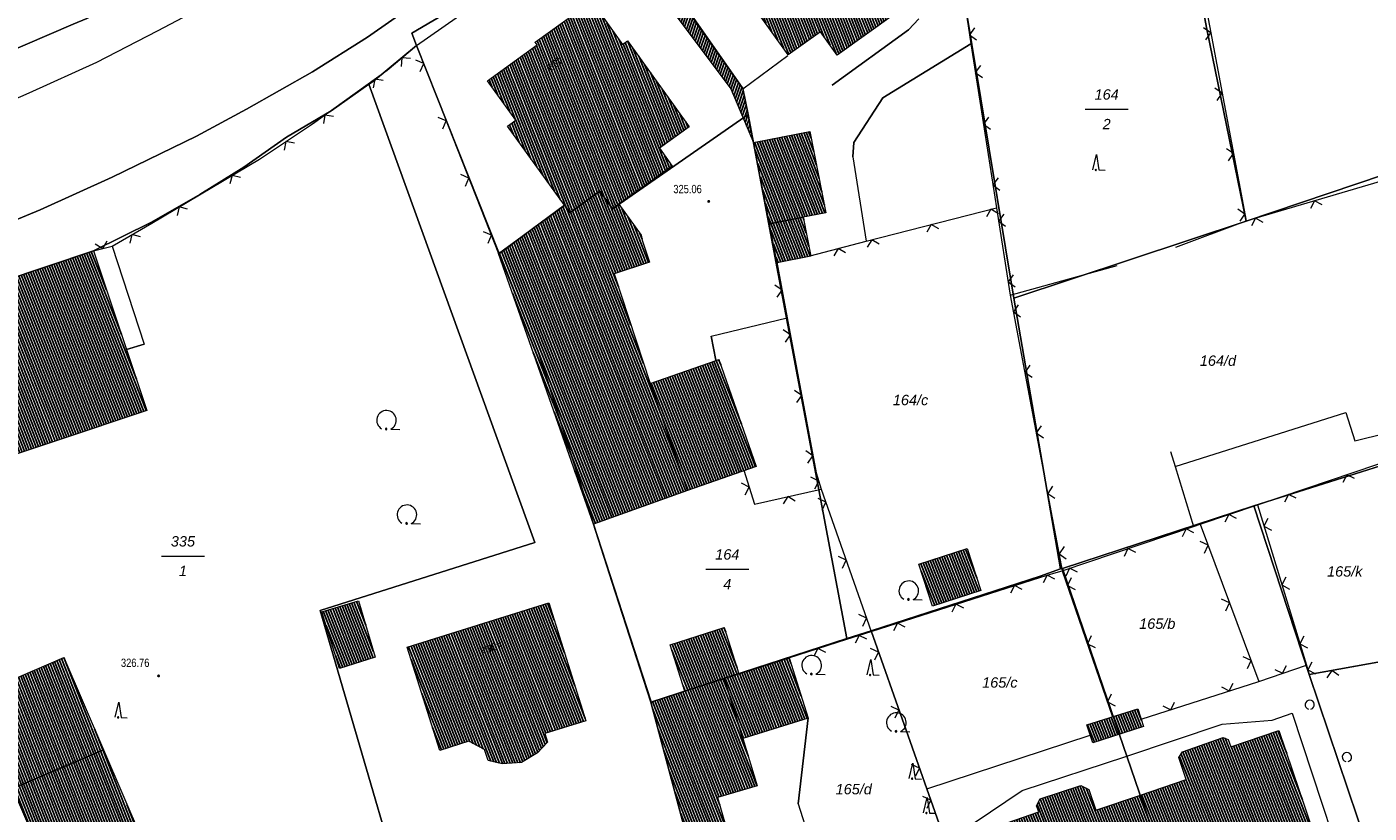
# Model space of a CAD drawing. Header units: metres. Extents: x 345144 to 348639, y 5629211 to 5635235.
# Tile 1022 of 1056: x 347558 to 347667, y 5631354 to 5631418. Entities that reach past the tile are written whole.
import ezdxf
from ezdxf.enums import TextEntityAlignment as Align

# ---------------------------------------------------------------- set-up
doc = ezdxf.new("R2010")
doc.units = ezdxf.units.M
doc.header["$MEASUREMENT"] = 0
for name, color, linetype in [('028 Geländeform', 7, 'Continuous'), ('028 Geländeform Ausg.', 7, 'Continuous'), ('081-083 Topographie', 7, 'Continuous'), ('AX Flurstück', 7, 'Continuous'), ('AX Gebäude', 7, 'Continuous'), ('Definitionslinie', 7, 'Continuous'), ('Präsentationsobjekt -Text (punktförmig)', 7, 'Continuous')]:
    doc.layers.add(name, color=color, linetype=linetype)
doc.styles.add('ARIAL', font='arial.ttf', dxfattribs={"height": 1})
doc.styles.add('ARIALIT', font='ariali.ttf', dxfattribs={"height": 1})
pattern_1 = [(111.5294117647, (0, 0), (-0.186045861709, -0.07339575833), [])]

# ---------------------------------------------------------------- blocks, each defined once
blk = doc.blocks.new('alk_043x_nrw')
h = blk.add_hatch(color=7)
edge = h.paths.add_edge_path(flags=0)
edge.add_arc((0, 0), 1, 180, 360, ccw=False)
edge.add_arc((0, 0), 1, 0, 180, ccw=False)
blk = doc.blocks.new('alk_7200_nrwx2')
at = {"true_color": 0x2e2e2e}
h = blk.add_hatch(color=250, dxfattribs=at)
edge = h.paths.add_edge_path(flags=0)
edge.add_arc((-0.020544, -0.388118), 0.055525, 180, 360, ccw=False)
edge.add_arc((-0.020544, -0.388118), 0.055525, 0, 180, ccw=False)
at = {"color": 250, "lineweight": 5, "true_color": 0x2e2e2e, "flags": 128}
blk.add_lwpolyline([(-0.298168, -0.388118), (-0.020544, 1), (0.257079, -0.388118), (0.812326, -0.388118)], dxfattribs=at)
blk.add_lwpolyline([(-0.298168, -0.388118), (-0.020544, 1), (0.257079, -0.388118), (0.812326, -0.388118)], dxfattribs=at)
at = {"color": 250, "lineweight": 5, "true_color": 0x2e2e2e}
for start, end in [(0, 180), (180, 0)]:
    blk.add_arc((-0.020544, -0.388118), 0.055525, start, end, dxfattribs=at)
blk = doc.blocks.new('alk_7100_nrwx2')
at = {"true_color": 0x2e2e2e}
h = blk.add_hatch(color=250, dxfattribs=at)
edge = h.paths.add_edge_path(flags=0)
edge.add_arc((0.024073, -0.597267), 0.057254, 180, 360, ccw=False)
edge.add_arc((0.024073, -0.597267), 0.057255, 0, 180, ccw=False)
at = {"color": 250, "lineweight": 5, "true_color": 0x2e2e2e, "flags": 128}
blk.add_lwpolyline([(0.349382, -0.597267), (1, -0.597267)], dxfattribs=at)
at = {"color": 250, "lineweight": 5, "true_color": 0x2e2e2e}
for centre, radius, start, end in [((0.024073, 0.012362), 0.690995, -61.91481688, -118.08518312), ((0.024073, -0.597267), 0.057255, 0, 180), ((0.024073, -0.597267), 0.057254, 180, 0)]:
    blk.add_arc(centre, radius, start, end, dxfattribs=at)

msp = doc.modelspace()

# ---------------------------------------------------------------- hatches: boundary and pattern name
at = {"layer": '028 Geländeform', "true_color": 0xb27500}
h = msp.add_hatch(dxfattribs=at)
h.set_pattern_fill('_USER', color=44, scale=0.2, angle=250.95521515, style=0, pattern_type=0)
h.set_pattern_definition([(250.9552151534, (0, 0), (0.1890527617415, -0.065261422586), [])])
h.paths.add_polyline_path([(347604.912, 5631427.186), (347605.89, 5631427.93), (347605.89, 5631427.93), (347616.304, 5631413.248), (347616.304, 5631413.248), (347616.717, 5631411.153), (347616.717, 5631411.153), (347617.164, 5631408.885), (347617.164, 5631408.885), (347615.325, 5631413.244), (347615.325, 5631413.244)], flags=0)
at = {"layer": 'AX Gebäude', "true_color": 0x4f4f4f}
h = msp.add_hatch(dxfattribs=at)
h.set_pattern_fill('_USER', color=251, scale=0.2, angle=111.52941176, style=0, pattern_type=0)
h.set_pattern_definition(pattern_1)
edge = h.paths.add_edge_path(flags=0)
edge.add_arc((347621.057, 5631431.9), 1.567064, 50.90082428, 200.58600044, ccw=False)
edge.add_line((347622.046, 5631433.117), (347622.488, 5631433.434))
edge.add_line((347622.488, 5631433.434), (347629.846, 5631423.143))
edge.add_line((347629.846, 5631423.143), (347627.353, 5631421.361))
edge.add_line((347627.353, 5631421.361), (347628.751, 5631419.405))
edge.add_line((347628.751, 5631419.405), (347623.967, 5631415.986))
edge.add_line((347623.967, 5631415.986), (347622.609, 5631417.886))
edge.add_line((347622.609, 5631417.886), (347619.995, 5631416.017))
edge.add_line((347619.995, 5631416.017), (347612.604, 5631426.354))
edge.add_line((347612.604, 5631426.354), (347619.59, 5631431.349))
h = msp.add_hatch(dxfattribs=at)
h.set_pattern_fill('_USER', color=251, scale=0.2, angle=111.52941176, style=0, pattern_type=0)
h.set_pattern_definition(pattern_1)
h.paths.add_polyline_path([(347606.241, 5631403.866), (347605.711, 5631403.486), (347604.68, 5631404.923), (347602.242, 5631403.173), (347601.806, 5631403.781), (347597.185, 5631410.204), (347597.864, 5631410.692), (347595.551, 5631413.907), (347599.586, 5631416.811), (347599.419, 5631417.045), (347604.022, 5631420.343), (347606.525, 5631416.849), (347606.94, 5631417.147), (347611.948, 5631410.162), (347609.52, 5631408.421), (347610.563, 5631406.968)], flags=0)
h = msp.add_hatch(dxfattribs=at)
h.set_pattern_fill('_USER', color=251, scale=0.2, angle=111.52941176, style=0, pattern_type=0)
h.set_pattern_definition(pattern_1)
h.paths.add_polyline_path([(347618.477, 5631402.274), (347617.179, 5631408.883), (347621.756, 5631409.782), (347623.054, 5631403.173), (347621.211, 5631402.811)], flags=0)
h = msp.add_hatch(dxfattribs=at)
h.set_pattern_fill('_USER', color=251, scale=0.2, angle=111.52941176, style=0, pattern_type=0)
h.set_pattern_definition(pattern_1)
h.paths.add_polyline_path([(347601.806, 5631403.781), (347602.242, 5631403.173), (347604.68, 5631404.923), (347605.711, 5631403.486), (347606.241, 5631403.866), (347608.042, 5631401.357), (347608.13, 5631400.955), (347608.716, 5631399.153), (347605.855, 5631398.223), (347608.761, 5631389.289), (347611.803, 5631380.599), (347604.159, 5631377.867), (347596.458, 5631399.874)], flags=0)
h = msp.add_hatch(dxfattribs=at)
h.set_pattern_fill('_USER', color=251, scale=0.2, angle=111.52941176, style=0, pattern_type=0)
h.set_pattern_definition(pattern_1)
h.paths.add_polyline_path([(347618.477, 5631402.274), (347621.211, 5631402.811), (347621.832, 5631399.65), (347619.098, 5631399.113)], flags=0)
h = msp.add_hatch(dxfattribs=at)
h.set_pattern_fill('_USER', color=251, scale=0.2, angle=111.52941176, style=0, pattern_type=0)
h.set_pattern_definition(pattern_1)
h.paths.add_polyline_path([(347541.154, 5631392.574), (347563.524, 5631400.091), (347567.871, 5631387.116), (347545.563, 5631379.656)], flags=0)
h = msp.add_hatch(dxfattribs=at)
h.set_pattern_fill('_USER', color=251, scale=0.2, angle=111.52941176, style=0, pattern_type=0)
h.set_pattern_definition(pattern_1)
h.paths.add_polyline_path([(347611.803, 5631380.599), (347608.761, 5631389.289), (347614.131, 5631391.17), (347614.356, 5631391.248), (347617.398, 5631382.558)], flags=0)
h = msp.add_hatch(dxfattribs=at)
h.set_pattern_fill('_USER', color=251, scale=0.2, angle=111.52941176, style=0, pattern_type=0)
h.set_pattern_definition(pattern_1)
h.paths.add_polyline_path([(347630.617, 5631374.607), (347634.542, 5631375.879), (347635.646, 5631372.474), (347631.721, 5631371.202)], flags=0)
h = msp.add_hatch(dxfattribs=at)
h.set_pattern_fill('_USER', color=251, scale=0.2, angle=111.52941176, style=0, pattern_type=0)
h.set_pattern_definition(pattern_1)
h.paths.add_polyline_path([(347582.1, 5631370.755), (347585.073, 5631371.647), (347586.428, 5631367.053), (347583.518, 5631366.13)], flags=0)
h = msp.add_hatch(dxfattribs=at)
h.set_pattern_fill('_USER', color=251, scale=0.2, angle=111.52941176, style=0, pattern_type=0)
h.set_pattern_definition(pattern_1)
h.paths.add_polyline_path([(347589.024, 5631367.865), (347600.535, 5631371.482), (347603.544, 5631361.887), (347600.212, 5631360.851), (347600.429, 5631360.154), (347599.619, 5631359.294), (347598.314, 5631358.488), (347596.744, 5631358.406), (347595.597, 5631358.668), (347595.313, 5631359.557), (347594.045, 5631360.223), (347591.677, 5631359.486)], flags=0)
h = msp.add_hatch(dxfattribs=at)
h.set_pattern_fill('_USER', color=251, scale=0.2, angle=111.52941176, style=0, pattern_type=0)
h.set_pattern_definition(pattern_1)
h.paths.add_polyline_path([(347611.604, 5631364.307), (347610.4, 5631368.067), (347614.787, 5631369.472), (347615.991, 5631365.711), (347614.776, 5631365.323)], flags=0)
h = msp.add_hatch(dxfattribs=at)
h.set_pattern_fill('_USER', color=251, scale=0.2, angle=111.52941176, style=0, pattern_type=0)
h.set_pattern_definition(pattern_1)
h.paths.add_polyline_path([(347556.976, 5631356.378), (347553.761, 5631363.865), (347561.126, 5631367.027), (347564.34, 5631359.54)], flags=0)
h = msp.add_hatch(dxfattribs=at)
h.set_pattern_fill('_USER', color=251, scale=0.2, angle=111.52941176, style=0, pattern_type=0)
h.set_pattern_definition(pattern_1)
h.paths.add_polyline_path([(347614.776, 5631365.323), (347615.991, 5631365.711), (347620.064, 5631367.011), (347621.607, 5631362.102), (347616.294, 5631360.452)], flags=0)
h = msp.add_hatch(dxfattribs=at)
h.set_pattern_fill('_USER', color=251, scale=0.2, angle=111.52941176, style=0, pattern_type=0)
h.set_pattern_definition(pattern_1)
h.paths.add_polyline_path([(347611.604, 5631364.307), (347614.776, 5631365.323), (347616.294, 5631360.452), (347617.466, 5631356.604), (347614.255, 5631355.656), (347615.298, 5631351.996), (347612.13, 5631351.125), (347608.827, 5631363.417)], flags=0)
h = msp.add_hatch(dxfattribs=at)
h.set_pattern_fill('_USER', color=251, scale=0.2, angle=111.52941176, style=0, pattern_type=0)
h.set_pattern_definition(pattern_1)
h.paths.add_polyline_path([(347644.27, 5631361.556), (347648.392, 5631362.874), (347648.857, 5631361.421), (347644.735, 5631360.103)], flags=0)
h = msp.add_hatch(dxfattribs=at)
h.set_pattern_fill('_USER', color=251, scale=0.2, angle=111.52941176, style=0, pattern_type=0)
h.set_pattern_definition(pattern_1)
h.paths.add_polyline_path([(347648.61, 5631355.855), (347652.345, 5631357.13), (347651.741, 5631358.901), (347652.045, 5631359.371), (347655.345, 5631360.528), (347655.747, 5631360.383), (347655.951, 5631359.78), (347659.875, 5631361.105), (347663.763, 5631349.588), (347652.094, 5631345.649)], flags=0)
h = msp.add_hatch(dxfattribs=at)
h.set_pattern_fill('_USER', color=251, scale=0.2, angle=111.52941176, style=0, pattern_type=0)
h.set_pattern_definition(pattern_1)
h.paths.add_polyline_path([(347564.34, 5631359.54), (347572.195, 5631341.248), (347574.909, 5631342.413), (347578.54, 5631333.957), (347568.11, 5631330.448), (347566.273, 5631334.726), (347556.976, 5631356.378)], flags=0)
h = msp.add_hatch(dxfattribs=at)
h.set_pattern_fill('_USER', color=251, scale=0.2, angle=111.52941176, style=0, pattern_type=0)
h.set_pattern_definition(pattern_1)
h.paths.add_polyline_path([(347652.094, 5631345.649), (347640.443, 5631341.629), (347636.471, 5631353.142), (347640.347, 5631354.479), (347640.171, 5631354.987), (347640.47, 5631355.55), (347643.771, 5631356.619), (347644.415, 5631356.302), (347644.989, 5631354.619), (347648.61, 5631355.855)], flags=0)

# ---------------------------------------------------------------- linework, layer by layer
at = {"layer": '081-083 Topographie', "color": 7, "linetype": 'Continuous', "lineweight": 5, "flags": 128}
for points in [[(347670.199, 5631476.855), (347659.805, 5631470.127), (347659.805, 5631470.127), (347598.812, 5631426.605), (347598.812, 5631426.605), (347597.741, 5631425.835), (347597.741, 5631425.835), (347594.588, 5631423.594), (347594.588, 5631423.594), (347589.765, 5631420.213), (347589.765, 5631420.213), (347585.803, 5631417.444), (347585.803, 5631417.444), (347581.33, 5631414.63), (347581.33, 5631414.63), (347575.976, 5631411.585), (347575.976, 5631411.585), (347571.893, 5631409.41), (347571.893, 5631409.41), (347565.044, 5631406.069), (347565.044, 5631406.069), (347559.194, 5631403.408), (347559.194, 5631403.408), (347553.763, 5631401.16)], [(347640.104, 5631452.526), (347640.477, 5631452.015), (347640.477, 5631452.015), (347650.459, 5631438.397), (347650.459, 5631438.397), (347651.998, 5631430.216), (347651.998, 5631430.216), (347654.23, 5631418.364), (347654.23, 5631418.364), (347657.216, 5631402.509), (347657.216, 5631402.509), (347668.311, 5631405.784), (347668.311, 5631405.784), (347684.343, 5631408.995)], [(347638.593, 5631445.009), (347635.472, 5631449.284), (347635.472, 5631449.284), (347622.978, 5631440.324), (347622.978, 5631440.324), (347633.448, 5631425.725), (347633.448, 5631425.725), (347634.604, 5631418.355), (347634.604, 5631418.355), (347634.832, 5631416.91), (347634.832, 5631416.91), (347635.565, 5631412.23), (347635.565, 5631412.23), (347636.922, 5631403.571)], [(347589.789, 5631416.766), (347600.885, 5631424.533)], [(347630.613, 5631418.928), (347629.777, 5631418.04), (347629.777, 5631418.04), (347623.557, 5631413.544)], [(347565.049, 5631400.463), (347568.27, 5631402.324), (347568.27, 5631402.324), (347577.026, 5631407.523), (347577.026, 5631407.523), (347581.321, 5631410.392), (347581.321, 5631410.392), (347587.398, 5631414.755), (347587.398, 5631414.755), (347589.789, 5631416.766)], [(347589.789, 5631416.766), (347596.458, 5631399.874)], [(347616.304, 5631413.248), (347619.969, 5631415.961)], [(347634.832, 5631416.91), (347627.682, 5631412.518), (347627.682, 5631412.518), (347625.335, 5631408.874), (347625.335, 5631408.874), (347625.243, 5631407.726), (347625.243, 5631407.726), (347626.319, 5631400.86)], [(347621.78, 5631399.681), (347626.319, 5631400.86), (347626.319, 5631400.86), (347636.922, 5631403.571)], [(347636.922, 5631403.571), (347638.034, 5631396.487), (347638.034, 5631396.487), (347642.268, 5631374.085)], [(347563.524, 5631400.091), (347565.049, 5631400.463), (347565.049, 5631400.463), (347568.27, 5631402.324)], [(347651.497, 5631400.364), (347657.216, 5631402.509)], [(347565.049, 5631400.463), (347567.646, 5631392.502), (347567.646, 5631392.502), (347566.217, 5631392.053)], [(347619.081, 5631399.149), (347619.918, 5631394.637), (347619.918, 5631394.637), (347622.258, 5631382.026), (347622.258, 5631382.026), (347622.682, 5631380.72)], [(347638.034, 5631396.487), (347646.718, 5631398.875)], [(347614.121, 5631391.199), (347613.727, 5631393.136), (347613.727, 5631393.136), (347619.918, 5631394.637)], [(347651.435, 5631382.562), (347665.305, 5631386.932), (347665.305, 5631386.932), (347666.048, 5631384.644), (347666.048, 5631384.644), (347688.279, 5631390.131)], [(347658.12, 5631379.436), (347667.912, 5631382.741), (347667.912, 5631382.741), (347678.768, 5631386.406), (347678.768, 5631386.406), (347682.392, 5631387.629), (347682.392, 5631387.629), (347688.365, 5631389.645)], [(347651.056, 5631383.786), (347651.435, 5631382.562)], [(347616.373, 5631382.252), (347617.263, 5631379.491), (347617.263, 5631379.491), (347622.682, 5631380.72)], [(347651.435, 5631382.562), (347652.927, 5631377.683)], [(347622.682, 5631380.72), (347626.738, 5631369.15)], [(347653.482, 5631377.87), (347658.12, 5631379.436)], [(347658.12, 5631379.436), (347662.106, 5631366.415)], [(347604.159, 5631377.867), (347608.833, 5631363.511)], [(347642.268, 5631374.085), (347652.927, 5631377.683), (347652.927, 5631377.683), (347653.482, 5631377.87)], [(347653.482, 5631377.87), (347658.237, 5631365.094)], [(347626.738, 5631369.15), (347640.512, 5631373.557), (347640.512, 5631373.557), (347641.575, 5631373.897), (347641.575, 5631373.897), (347642.268, 5631374.085)], [(347642.268, 5631374.085), (347646.352, 5631362.223)], [(347620.055, 5631367.011), (347624.763, 5631368.518), (347624.763, 5631368.518), (347626.738, 5631369.15)], [(347626.738, 5631369.15), (347631.249, 5631356.366), (347631.249, 5631356.366), (347633.57, 5631349.788)], [(347665.258, 5631344.882), (347666.607, 5631345.341), (347666.607, 5631345.341), (347668.92, 5631346.129), (347668.92, 5631346.129), (347676.303, 5631348.644), (347676.303, 5631348.644), (347673.079, 5631367.584), (347673.079, 5631367.584), (347670.913, 5631367.193), (347670.913, 5631367.193), (347662.342, 5631365.643), (347662.342, 5631365.643), (347662.106, 5631366.415)], [(347658.237, 5631365.094), (347662.106, 5631366.415)], [(347648.671, 5631362.01), (347658.237, 5631365.094)], [(347662.342, 5631365.643), (347668.622, 5631347.015), (347668.622, 5631347.015), (347668.92, 5631346.129)], [(347640.773, 5631336.543), (347635.107, 5631353.61), (347635.107, 5631353.61), (347639.01, 5631356.228), (347639.01, 5631356.228), (347647.44, 5631358.988), (347647.44, 5631358.988), (347655.261, 5631361.621), (347655.261, 5631361.621), (347659.329, 5631361.937), (347659.329, 5631361.937), (347660.937, 5631362.506), (347660.937, 5631362.506), (347666.607, 5631345.341)], [(347621.613, 5631362.119), (347620.814, 5631355.135), (347620.814, 5631355.135), (347622.593, 5631349.51)], [(347631.249, 5631356.366), (347644.543, 5631360.712)]]:
    msp.add_lwpolyline(points, dxfattribs=at)
at = {"layer": 'AX Flurstück', "color": 8, "linetype": 'Continuous', "lineweight": 13, "true_color": 0x808080, "flags": 128}
for points in [[(347556.036, 5631415.991), (347561.888, 5631418.492), (347562.99, 5631418.963), (347565.068, 5631419.989), (347573.807, 5631424.557), (347583.021, 5631430.342), (347584.502, 5631431.442), (347597.823, 5631441.35), (347606.24, 5631447.617), (347610.882, 5631451.717), (347617.188, 5631455.741), (347635.076, 5631468.822), (347649.147, 5631478.165), (347661.494, 5631486.344), (347664.365, 5631488.245), (347682.847, 5631498.942), (347696.485, 5631505.952)], [(347724.738, 5631503.159), (347704.977, 5631493.123), (347685.521, 5631483.205), (347670.67, 5631473.556), (347658.931, 5631465.82), (347643.472, 5631455.132), (347640.076, 5631452.62), (347622.978, 5631440.324), (347605.998, 5631427.997), (347603.378, 5631426.001), (347589.393, 5631417.765), (347589.79, 5631416.765), (347586.28, 5631413.876), (347585.909, 5631413.621), (347582.839, 5631411.444), (347579.21, 5631409.31), (347575.749, 5631406.879), (347572.167, 5631404.663), (347568.261, 5631402.4), (347563.524, 5631400.091), (347541.154, 5631392.574)], [(347658.931, 5631465.82), (347670.67, 5631473.556), (347673.211, 5631473.375), (347678.897, 5631440.44), (347684.876, 5631409.31), (347668.377, 5631406.25), (347657.203, 5631402.501), (347654.006, 5631418.1), (347650.273, 5631437.877), (347640.076, 5631452.62), (347643.472, 5631455.132), (347658.931, 5631465.82)], [(347556.036, 5631415.991), (347537.69, 5631409.258), (347518.144, 5631454.016), (347516.245, 5631458.163), (347542.876, 5631469.314), (347544.494, 5631465.541), (347552.624, 5631445.222), (347562.99, 5631418.963), (347561.888, 5631418.492), (347556.036, 5631415.991)], [(347650.273, 5631437.877), (347654.006, 5631418.1), (347657.203, 5631402.501), (347638.32, 5631396.231), (347635.643, 5631412.429), (347633.448, 5631425.713), (347622.978, 5631440.324), (347640.076, 5631452.62), (347650.273, 5631437.877)], [(347626.729, 5631369.203), (347624.751, 5631368.564), (347616.732, 5631411.159), (347616.317, 5631413.265), (347605.998, 5631427.997), (347622.978, 5631440.324), (347633.448, 5631425.713), (347635.643, 5631412.429), (347638.32, 5631396.231), (347642.133, 5631374.226), (347640.475, 5631373.646), (347626.729, 5631369.203)], [(347616.732, 5631411.159), (347605.711, 5631403.486), (347604.68, 5631404.923), (347602.242, 5631403.173), (347601.806, 5631403.781), (347596.502, 5631399.857), (347589.79, 5631416.765), (347589.393, 5631417.765), (347603.378, 5631426.001), (347605.998, 5631427.997), (347616.317, 5631413.265), (347616.732, 5631411.159)], [(347581.95, 5631370.843), (347599.396, 5631376.369), (347585.909, 5631413.621), (347586.28, 5631413.876), (347589.79, 5631416.765), (347596.502, 5631399.857), (347599.694, 5631391.817), (347605.699, 5631373.121), (347608.827, 5631363.417), (347613.532, 5631345.735), (347591.466, 5631338.305), (347581.95, 5631370.843)], [(347563.524, 5631400.091), (347568.261, 5631402.4), (347572.167, 5631404.663), (347575.749, 5631406.879), (347579.21, 5631409.31), (347582.839, 5631411.444), (347585.909, 5631413.621), (347599.396, 5631376.369), (347581.95, 5631370.843), (347591.466, 5631338.305), (347586.595, 5631336.662), (347563.708, 5631328.976), (347552.093, 5631354.912), (347545.265, 5631373.677), (347538.773, 5631391.83), (347541.154, 5631392.574), (347563.524, 5631400.091)], [(347616.732, 5631411.159), (347624.751, 5631368.564), (347608.827, 5631363.417), (347605.699, 5631373.121), (347599.694, 5631391.817), (347596.502, 5631399.857), (347601.806, 5631403.781), (347602.242, 5631403.173), (347604.68, 5631404.923), (347605.711, 5631403.486), (347616.732, 5631411.159)], [(347657.203, 5631402.501), (347668.377, 5631406.25), (347684.876, 5631409.31), (347688.428, 5631389.29), (347683.049, 5631387.324), (347657.819, 5631379.365), (347642.275, 5631374.257), (347642.133, 5631374.226), (347638.32, 5631396.231), (347657.203, 5631402.501)], [(347657.819, 5631379.365), (347683.049, 5631387.324), (347688.428, 5631389.29), (347691.671, 5631371.006), (347687.779, 5631370.181), (347676.494, 5631368.202), (347662.342, 5631365.643), (347657.819, 5631379.365)], [(347642.275, 5631374.257), (347657.819, 5631379.365), (347662.342, 5631365.643), (347668.622, 5631347.015), (347668.921, 5631346.13), (347653.704, 5631340.947), (347653.44, 5631341.713), (347642.275, 5631374.257)], [(347626.729, 5631369.203), (347640.475, 5631373.646), (347642.133, 5631374.226), (347642.275, 5631374.257), (347653.44, 5631341.713), (347653.704, 5631340.947), (347638.515, 5631335.774), (347638.115, 5631336.908), (347626.729, 5631369.203)], [(347662.342, 5631365.643), (347676.494, 5631368.202), (347687.779, 5631370.181), (347691.671, 5631371.006), (347694.138, 5631357.097), (347692.495, 5631354.159), (347668.921, 5631346.13), (347668.622, 5631347.015), (347662.342, 5631365.643)], [(347624.751, 5631368.564), (347626.729, 5631369.203), (347638.115, 5631336.908), (347638.515, 5631335.774), (347617.942, 5631328.823), (347613.532, 5631345.735), (347608.827, 5631363.417), (347624.751, 5631368.564)]]:
    msp.add_lwpolyline(points, dxfattribs=at)
at = {"layer": 'AX Gebäude', "color": 7, "linetype": 'Continuous', "lineweight": 5, "flags": 128}
for points in [[(347622.046, 5631433.117), (347622.488, 5631433.434), (347629.846, 5631423.143), (347627.353, 5631421.361), (347628.751, 5631419.405), (347623.967, 5631415.986), (347622.609, 5631417.886), (347619.995, 5631416.017), (347612.604, 5631426.354), (347619.59, 5631431.349)], [(347606.241, 5631403.866), (347605.711, 5631403.486), (347604.68, 5631404.923), (347602.242, 5631403.173), (347601.806, 5631403.781), (347597.185, 5631410.204), (347597.864, 5631410.692), (347595.551, 5631413.907), (347599.586, 5631416.811), (347599.419, 5631417.045), (347604.022, 5631420.343), (347606.525, 5631416.849), (347606.94, 5631417.147), (347611.948, 5631410.162), (347609.52, 5631408.421), (347610.563, 5631406.968), (347606.241, 5631403.866)], [(347618.477, 5631402.274), (347617.179, 5631408.883), (347621.756, 5631409.782), (347623.054, 5631403.173), (347621.211, 5631402.811), (347618.477, 5631402.274)], [(347601.806, 5631403.781), (347602.242, 5631403.173), (347604.68, 5631404.923), (347605.711, 5631403.486), (347606.241, 5631403.866), (347608.042, 5631401.357), (347608.13, 5631400.955), (347608.716, 5631399.153), (347605.855, 5631398.223), (347608.761, 5631389.289), (347611.803, 5631380.599), (347604.159, 5631377.867), (347596.458, 5631399.874), (347601.806, 5631403.781)], [(347618.477, 5631402.274), (347621.211, 5631402.811), (347621.832, 5631399.65), (347619.098, 5631399.113), (347618.477, 5631402.274)], [(347541.154, 5631392.574), (347563.524, 5631400.091), (347567.871, 5631387.116), (347545.563, 5631379.656), (347541.154, 5631392.574)], [(347611.803, 5631380.599), (347608.761, 5631389.289), (347614.131, 5631391.17), (347614.356, 5631391.248), (347617.398, 5631382.558), (347611.803, 5631380.599)], [(347630.617, 5631374.607), (347634.542, 5631375.879), (347635.646, 5631372.474), (347631.721, 5631371.202), (347630.617, 5631374.607)], [(347582.1, 5631370.755), (347585.073, 5631371.647), (347586.428, 5631367.053), (347583.518, 5631366.13), (347582.1, 5631370.755)], [(347589.024, 5631367.865), (347600.535, 5631371.482), (347603.544, 5631361.887), (347600.212, 5631360.851), (347600.429, 5631360.154), (347599.619, 5631359.294), (347598.314, 5631358.488), (347596.744, 5631358.406), (347595.597, 5631358.668), (347595.313, 5631359.557), (347594.045, 5631360.223), (347591.677, 5631359.486), (347589.024, 5631367.865)], [(347611.604, 5631364.307), (347610.4, 5631368.067), (347614.787, 5631369.472), (347615.991, 5631365.711), (347614.776, 5631365.323), (347611.604, 5631364.307)], [(347556.976, 5631356.378), (347553.761, 5631363.865), (347561.126, 5631367.027), (347564.34, 5631359.54), (347556.976, 5631356.378)], [(347614.776, 5631365.323), (347615.991, 5631365.711), (347620.064, 5631367.011), (347621.607, 5631362.102), (347616.294, 5631360.452), (347614.776, 5631365.323)], [(347611.604, 5631364.307), (347614.776, 5631365.323), (347616.294, 5631360.452), (347617.466, 5631356.604), (347614.255, 5631355.656), (347615.298, 5631351.996), (347612.13, 5631351.125), (347608.827, 5631363.417), (347611.604, 5631364.307)], [(347644.27, 5631361.556), (347648.392, 5631362.874), (347648.857, 5631361.421), (347644.735, 5631360.103), (347644.27, 5631361.556)], [(347648.61, 5631355.855), (347652.345, 5631357.13), (347651.741, 5631358.901), (347652.045, 5631359.371), (347655.345, 5631360.528), (347655.747, 5631360.383), (347655.951, 5631359.78), (347659.875, 5631361.105), (347663.763, 5631349.588), (347652.094, 5631345.649), (347648.61, 5631355.855)], [(347564.34, 5631359.54), (347572.195, 5631341.248), (347574.909, 5631342.413), (347578.54, 5631333.957), (347568.11, 5631330.448), (347566.273, 5631334.726), (347556.976, 5631356.378), (347564.34, 5631359.54)], [(347652.094, 5631345.649), (347640.443, 5631341.629), (347636.471, 5631353.142), (347640.347, 5631354.479), (347640.171, 5631354.987), (347640.47, 5631355.55), (347643.771, 5631356.619), (347644.415, 5631356.302), (347644.989, 5631354.619), (347648.61, 5631355.855), (347652.094, 5631345.649)]]:
    msp.add_lwpolyline(points, dxfattribs=at)
at = {"layer": 'Definitionslinie', "color": 219, "linetype": 'Continuous', "lineweight": 5, "true_color": 0x5c3d57, "flags": 128}
msp.add_lwpolyline([(347791.68, 5631547.052), (347770.458, 5631536.912), (347760.237, 5631532.208), (347756.123, 5631530.276), (347705.573, 5631506.565), (347700.589, 5631504.122), (347693.368, 5631500.36), (347676.713, 5631491.241), (347671.8, 5631488.555), (347666.858, 5631485.634), (347658.288, 5631480.246), (347609.421, 5631445.468), (347594.853, 5631434.879), (347588.445, 5631430.286), (347583.718, 5631426.93), (347579.502, 5631424.039), (347574.488, 5631420.987), (347568.706, 5631417.928), (347563.781, 5631415.393), (347558.268, 5631412.879), (347552.155, 5631410.212)], dxfattribs=at)
at = {"layer": 'Definitionslinie', "color": 44, "linetype": 'Continuous', "lineweight": 5, "true_color": 0xb27500, "flags": 128}
for points in [[(347605.89, 5631427.93), (347616.304, 5631413.248)], [(347604.912, 5631427.186), (347615.325, 5631413.244)], [(347615.325, 5631413.244), (347617.164, 5631408.885)], [(347616.304, 5631413.248), (347616.717, 5631411.153)], [(347616.717, 5631411.153), (347617.164, 5631408.885)]]:
    msp.add_lwpolyline(points, dxfattribs=at)
at = {"layer": 'Definitionslinie', "color": 7, "linetype": 'Continuous', "lineweight": 5, "flags": 128}
for points in [[(347589.789, 5631416.766), (347600.885, 5631424.533)], [(347585.803, 5631417.444), (347589.765, 5631420.213)], [(347629.777, 5631418.04), (347630.613, 5631418.928)], [(347634.604, 5631418.355), (347634.832, 5631416.91)], [(347635.134, 5631418.204), (347634.718, 5631417.633), (347635.29, 5631417.217)], [(347635.134, 5631418.204), (347634.718, 5631417.633), (347635.29, 5631417.217)], [(347653.936, 5631417.223), (347654.335, 5631417.807), (347653.751, 5631418.206)], [(347653.936, 5631417.223), (347654.335, 5631417.807), (347653.751, 5631418.206)], [(347654.23, 5631418.364), (347657.216, 5631402.509)], [(347581.33, 5631414.63), (347585.803, 5631417.444)], [(347623.557, 5631413.544), (347629.777, 5631418.04)], [(347587.398, 5631414.755), (347589.789, 5631416.766)], [(347589.789, 5631416.766), (347596.458, 5631399.874)], [(347616.304, 5631413.248), (347619.969, 5631415.961)], [(347627.682, 5631412.518), (347634.832, 5631416.91)], [(347634.832, 5631416.91), (347635.565, 5631412.23)], [(347589.298, 5631415.7), (347588.594, 5631415.761), (347588.533, 5631415.056)], [(347589.298, 5631415.7), (347588.594, 5631415.761), (347588.533, 5631415.056)], [(347590.088, 5631414.647), (347590.369, 5631415.296), (347589.721, 5631415.577)], [(347590.088, 5631414.647), (347590.369, 5631415.296), (347589.721, 5631415.577)], [(347635.615, 5631415.141), (347635.199, 5631414.57), (347635.77, 5631414.153)], [(347635.615, 5631415.141), (347635.199, 5631414.57), (347635.77, 5631414.153)], [(347575.976, 5631411.585), (347581.33, 5631414.63)], [(347581.321, 5631410.392), (347587.398, 5631414.755)], [(347587.088, 5631413.917), (347586.39, 5631414.032), (347586.276, 5631413.334)], [(347587.088, 5631413.917), (347586.39, 5631414.032), (347586.276, 5631413.334)], [(347654.862, 5631412.309), (347655.26, 5631412.893), (347654.676, 5631413.292)], [(347654.862, 5631412.309), (347655.26, 5631412.893), (347654.676, 5631413.292)], [(347571.893, 5631409.41), (347575.976, 5631411.585)], [(347625.335, 5631408.874), (347627.682, 5631412.518)], [(347635.565, 5631412.23), (347636.922, 5631403.571)], [(347583.026, 5631411.001), (347582.329, 5631411.115), (347582.214, 5631410.418)], [(347583.026, 5631411.001), (347582.329, 5631411.115), (347582.214, 5631410.418)], [(347591.924, 5631409.997), (347592.205, 5631410.645), (347591.557, 5631410.927)], [(347591.924, 5631409.997), (347592.205, 5631410.645), (347591.557, 5631410.927)], [(347636.273, 5631410.942), (347635.856, 5631410.37), (347636.428, 5631409.954)], [(347636.273, 5631410.942), (347635.856, 5631410.37), (347636.428, 5631409.954)], [(347565.044, 5631406.069), (347571.893, 5631409.41)], [(347577.026, 5631407.523), (347581.321, 5631410.392)], [(347579.867, 5631408.819), (347579.174, 5631408.958), (347579.035, 5631408.264)], [(347579.867, 5631408.819), (347579.174, 5631408.958), (347579.035, 5631408.264)], [(347625.243, 5631407.726), (347625.335, 5631408.874)], [(347655.787, 5631407.396), (347656.186, 5631407.98), (347655.602, 5631408.378)], [(347655.787, 5631407.396), (347656.186, 5631407.98), (347655.602, 5631408.378)], [(347568.27, 5631402.324), (347577.026, 5631407.523)], [(347625.243, 5631407.726), (347626.319, 5631400.86)], [(347559.194, 5631403.408), (347565.044, 5631406.069)], [(347575.483, 5631406.025), (347574.798, 5631406.2), (347574.623, 5631405.515)], [(347575.483, 5631406.025), (347574.798, 5631406.2), (347574.623, 5631405.515)], [(347593.76, 5631405.346), (347594.042, 5631405.995), (347593.393, 5631406.276)], [(347593.76, 5631405.346), (347594.042, 5631405.995), (347593.393, 5631406.276)], [(347637.047, 5631406.002), (347636.631, 5631405.431), (347637.202, 5631405.014)], [(347637.047, 5631406.002), (347636.631, 5631405.431), (347637.202, 5631405.014)], [(347657.216, 5631402.509), (347668.311, 5631405.784)], [(347663.385, 5631403.808), (347662.764, 5631404.147), (347662.425, 5631403.525)], [(347663.385, 5631403.808), (347662.764, 5631404.147), (347662.425, 5631403.525)], [(347553.763, 5631401.16), (347559.194, 5631403.408)], [(347571.184, 5631403.472), (347570.498, 5631403.647), (347570.324, 5631402.962)], [(347571.184, 5631403.472), (347570.498, 5631403.647), (347570.324, 5631402.962)], [(347626.319, 5631400.86), (347636.922, 5631403.571)], [(347637.073, 5631403.093), (347636.465, 5631403.454), (347636.104, 5631402.846)], [(347637.073, 5631403.093), (347636.465, 5631403.454), (347636.104, 5631402.846)], [(347636.922, 5631403.571), (347638.034, 5631396.487)], [(347637.507, 5631403.07), (347637.09, 5631402.499), (347637.662, 5631402.082)], [(347637.507, 5631403.07), (347637.09, 5631402.499), (347637.662, 5631402.082)], [(347656.712, 5631402.482), (347657.111, 5631403.066), (347656.527, 5631403.465)], [(347656.712, 5631402.482), (347657.111, 5631403.066), (347656.527, 5631403.465)], [(347565.049, 5631400.463), (347568.27, 5631402.324)], [(347565.049, 5631400.463), (347568.27, 5631402.324)], [(347632.229, 5631401.855), (347631.621, 5631402.216), (347631.26, 5631401.607)], [(347632.229, 5631401.855), (347631.621, 5631402.216), (347631.26, 5631401.607)], [(347651.497, 5631400.364), (347657.216, 5631402.509)], [(347658.589, 5631402.393), (347657.968, 5631402.731), (347657.63, 5631402.11)], [(347658.589, 5631402.393), (347657.968, 5631402.731), (347657.63, 5631402.11)], [(347563.682, 5631400.644), (347564.287, 5631400.277), (347564.654, 5631400.881)], [(347563.682, 5631400.644), (347564.287, 5631400.277), (347564.654, 5631400.881)], [(347567.343, 5631401.211), (347566.66, 5631401.394), (347566.477, 5631400.71)], [(347567.343, 5631401.211), (347566.66, 5631401.394), (347566.477, 5631400.71)], [(347567.343, 5631401.211), (347566.66, 5631401.394), (347566.477, 5631400.71)], [(347567.343, 5631401.211), (347566.66, 5631401.394), (347566.477, 5631400.71)], [(347595.596, 5631400.695), (347595.878, 5631401.344), (347595.229, 5631401.625)], [(347595.596, 5631400.695), (347595.878, 5631401.344), (347595.229, 5631401.625)], [(347621.78, 5631399.681), (347626.319, 5631400.86)], [(347627.385, 5631400.616), (347626.776, 5631400.977), (347626.416, 5631400.369)], [(347627.385, 5631400.616), (347626.776, 5631400.977), (347626.416, 5631400.369)], [(347563.524, 5631400.091), (347565.049, 5631400.463)], [(347565.049, 5631400.463), (347567.646, 5631392.502)], [(347624.659, 5631399.912), (347624.05, 5631400.271), (347623.691, 5631399.661)], [(347624.659, 5631399.912), (347624.05, 5631400.271), (347623.691, 5631399.661)], [(347619.081, 5631399.149), (347619.918, 5631394.637)], [(347638.034, 5631396.487), (347646.718, 5631398.875)], [(347638.282, 5631398.131), (347637.866, 5631397.559), (347638.437, 5631397.143)], [(347638.282, 5631398.131), (347637.866, 5631397.559), (347638.437, 5631397.143)], [(347619.099, 5631396.31), (347619.5, 5631396.893), (347618.917, 5631397.293)], [(347619.099, 5631396.31), (347619.5, 5631396.893), (347618.917, 5631397.293)], [(347638.034, 5631396.487), (347642.268, 5631374.085)], [(347638.692, 5631395.696), (347638.294, 5631395.112), (347638.878, 5631394.714)], [(347638.692, 5631395.696), (347638.294, 5631395.112), (347638.878, 5631394.714)], [(347613.727, 5631393.136), (347619.918, 5631394.637)], [(347619.918, 5631394.637), (347622.258, 5631382.026)], [(347613.727, 5631393.136), (347614.121, 5631391.199)], [(347619.775, 5631392.665), (347620.176, 5631393.248), (347619.593, 5631393.648)], [(347619.775, 5631392.665), (347620.176, 5631393.248), (347619.593, 5631393.648)], [(347566.217, 5631392.053), (347567.646, 5631392.502)], [(347639.621, 5631390.783), (347639.222, 5631390.199), (347639.807, 5631389.801)], [(347639.621, 5631390.783), (347639.222, 5631390.199), (347639.807, 5631389.801)], [(347666.048, 5631384.644), (347688.279, 5631390.131)], [(347620.688, 5631387.749), (347621.088, 5631388.332), (347620.505, 5631388.732)], [(347620.688, 5631387.749), (347621.088, 5631388.332), (347620.505, 5631388.732)], [(347651.435, 5631382.562), (347665.305, 5631386.932)], [(347665.305, 5631386.932), (347666.048, 5631384.644)], [(347640.549, 5631385.87), (347640.151, 5631385.286), (347640.735, 5631384.888)], [(347640.549, 5631385.87), (347640.151, 5631385.286), (347640.735, 5631384.888)], [(347621.6, 5631382.833), (347622, 5631383.415), (347621.417, 5631383.816)], [(347621.6, 5631382.833), (347622, 5631383.415), (347621.417, 5631383.816)], [(347651.056, 5631383.786), (347651.435, 5631382.562)], [(347616.373, 5631382.252), (347617.263, 5631379.491)], [(347651.435, 5631382.562), (347652.927, 5631377.683)], [(347658.12, 5631379.436), (347667.912, 5631382.741)], [(347616.496, 5631380.242), (347616.818, 5631380.872), (347616.189, 5631381.194)], [(347616.496, 5631380.242), (347616.818, 5631380.872), (347616.189, 5631381.194)], [(347622.149, 5631380.743), (347622.47, 5631381.373), (347621.84, 5631381.694)], [(347622.149, 5631380.743), (347622.47, 5631381.373), (347621.84, 5631381.694)], [(347622.258, 5631382.026), (347622.682, 5631380.72)], [(347666.018, 5631381.574), (347665.385, 5631381.888), (347665.071, 5631381.254)], [(347666.018, 5631381.574), (347665.385, 5631381.888), (347665.071, 5631381.254)], [(347617.263, 5631379.491), (347622.682, 5631380.72)], [(347620.571, 5631379.728), (347619.973, 5631380.106), (347619.595, 5631379.507)], [(347620.571, 5631379.728), (347619.973, 5631380.106), (347619.595, 5631379.507)], [(347622.749, 5631379.016), (347623.056, 5631379.653), (347622.419, 5631379.96)], [(347622.749, 5631379.016), (347623.056, 5631379.653), (347622.419, 5631379.96)], [(347622.682, 5631380.72), (347626.738, 5631369.15)], [(347641.478, 5631380.957), (347641.08, 5631380.373), (347641.664, 5631379.975)], [(347641.478, 5631380.957), (347641.08, 5631380.373), (347641.664, 5631379.975)], [(347661.281, 5631379.975), (347660.647, 5631380.289), (347660.333, 5631379.655)], [(347661.281, 5631379.975), (347660.647, 5631380.289), (347660.333, 5631379.655)], [(347653.482, 5631377.87), (347658.12, 5631379.436)], [(347658.12, 5631379.436), (347662.106, 5631366.415)], [(347604.159, 5631377.867), (347608.833, 5631363.511)], [(347652.927, 5631377.683), (347653.482, 5631377.87)], [(347653.482, 5631377.87), (347658.237, 5631365.094)], [(347656.435, 5631378.339), (347655.801, 5631378.653), (347655.487, 5631378.019)], [(347656.435, 5631378.339), (347655.801, 5631378.653), (347655.487, 5631378.019)], [(347658.981, 5631378.331), (347658.649, 5631377.707), (347659.274, 5631377.375)], [(347658.981, 5631378.331), (347658.649, 5631377.707), (347659.274, 5631377.375)], [(347642.268, 5631374.085), (347652.927, 5631377.683)], [(347652.969, 5631377.169), (347652.335, 5631377.483), (347652.021, 5631376.849)], [(347652.969, 5631377.169), (347652.335, 5631377.483), (347652.021, 5631376.849)], [(347642.407, 5631376.044), (347642.008, 5631375.46), (347642.592, 5631375.062)], [(347642.407, 5631376.044), (347642.008, 5631375.46), (347642.592, 5631375.062)], [(347648.231, 5631375.57), (347647.598, 5631375.884), (347647.284, 5631375.25)], [(347648.231, 5631375.57), (347647.598, 5631375.884), (347647.284, 5631375.25)], [(347653.821, 5631375.525), (347654.115, 5631376.168), (347653.472, 5631376.462)], [(347653.821, 5631375.525), (347654.115, 5631376.168), (347653.472, 5631376.462)], [(347624.404, 5631374.298), (347624.71, 5631374.935), (347624.073, 5631375.241)], [(347624.404, 5631374.298), (347624.71, 5631374.935), (347624.073, 5631375.241)], [(347626.738, 5631369.15), (347640.512, 5631373.557)], [(347640.512, 5631373.557), (347641.575, 5631373.897)], [(347641.672, 5631373.403), (347641.044, 5631373.727), (347640.72, 5631373.098)], [(347641.672, 5631373.403), (347641.044, 5631373.727), (347640.72, 5631373.098)], [(347641.575, 5631373.897), (347642.268, 5631374.085)], [(347642.268, 5631374.085), (347646.352, 5631362.223)], [(347643.494, 5631373.971), (347642.86, 5631374.285), (347642.546, 5631373.651)], [(347643.494, 5631373.971), (347642.86, 5631374.285), (347642.546, 5631373.651)], [(347642.992, 5631373.517), (347642.682, 5631372.882), (347643.318, 5631372.572)], [(347642.992, 5631373.517), (347642.682, 5631372.882), (347643.318, 5631372.572)], [(347660.445, 5631373.55), (347660.113, 5631372.926), (347660.737, 5631372.594)], [(347660.445, 5631373.55), (347660.113, 5631372.926), (347660.737, 5631372.594)], [(347639.016, 5631372.553), (347638.387, 5631372.877), (347638.063, 5631372.249)], [(347639.016, 5631372.553), (347638.387, 5631372.877), (347638.063, 5631372.249)], [(347634.254, 5631371.03), (347633.625, 5631371.354), (347633.301, 5631370.725)], [(347634.254, 5631371.03), (347633.625, 5631371.354), (347633.301, 5631370.725)], [(347655.565, 5631370.839), (347655.86, 5631371.482), (347655.216, 5631371.776)], [(347655.565, 5631370.839), (347655.86, 5631371.482), (347655.216, 5631371.776)], [(347626.058, 5631369.579), (347626.364, 5631370.217), (347625.727, 5631370.523)], [(347626.058, 5631369.579), (347626.364, 5631370.217), (347625.727, 5631370.523)], [(347624.763, 5631368.518), (347626.738, 5631369.15)], [(347626.738, 5631369.15), (347631.249, 5631356.366)], [(347629.491, 5631369.506), (347628.863, 5631369.83), (347628.539, 5631369.201)], [(347629.491, 5631369.506), (347628.863, 5631369.83), (347628.539, 5631369.201)], [(347620.055, 5631367.011), (347624.763, 5631368.518)], [(347626.379, 5631368.51), (347625.751, 5631368.834), (347625.427, 5631368.205)], [(347626.379, 5631368.51), (347625.751, 5631368.834), (347625.427, 5631368.205)], [(347644.62, 5631368.79), (347644.31, 5631368.154), (347644.946, 5631367.844)], [(347644.62, 5631368.79), (347644.31, 5631368.154), (347644.946, 5631367.844)], [(347661.908, 5631368.769), (347661.577, 5631368.144), (347662.201, 5631367.813)], [(347661.908, 5631368.769), (347661.577, 5631368.144), (347662.201, 5631367.813)], [(347623.038, 5631367.441), (347622.409, 5631367.765), (347622.085, 5631367.136)], [(347623.038, 5631367.441), (347622.409, 5631367.765), (347622.085, 5631367.136)], [(347627.025, 5631366.835), (347627.33, 5631367.473), (347626.692, 5631367.778)], [(347627.025, 5631366.835), (347627.33, 5631367.473), (347626.692, 5631367.778)], [(347657.309, 5631366.153), (347657.604, 5631366.796), (347656.961, 5631367.09)], [(347657.309, 5631366.153), (347657.604, 5631366.796), (347656.961, 5631367.09)], [(347662.342, 5631365.643), (347670.913, 5631367.193)], [(347658.237, 5631365.094), (347662.106, 5631366.415)], [(347659.537, 5631366.066), (347660.172, 5631365.755), (347660.483, 5631366.389)], [(347659.537, 5631366.066), (347660.172, 5631365.755), (347660.483, 5631366.389)], [(347662.106, 5631366.415), (347662.342, 5631365.643)], [(347662.556, 5631366.653), (347662.224, 5631366.029), (347662.848, 5631365.697)], [(347662.556, 5631366.653), (347662.224, 5631366.029), (347662.848, 5631365.697)], [(347664.748, 5631365.57), (347664.167, 5631365.973), (347663.764, 5631365.392)], [(347664.748, 5631365.57), (347664.167, 5631365.973), (347663.764, 5631365.392)], [(347648.671, 5631362.01), (347658.237, 5631365.094)], [(347655.204, 5631364.642), (347655.833, 5631364.319), (347656.156, 5631364.948)], [(347655.204, 5631364.642), (347655.833, 5631364.319), (347656.156, 5631364.948)], [(347646.248, 5631364.062), (347645.938, 5631363.426), (347646.573, 5631363.116)], [(347646.248, 5631364.062), (347645.938, 5631363.426), (347646.573, 5631363.116)], [(347628.688, 5631362.12), (347628.994, 5631362.758), (347628.356, 5631363.063)], [(347628.688, 5631362.12), (347628.994, 5631362.758), (347628.356, 5631363.063)], [(347650.445, 5631363.107), (347651.075, 5631362.785), (347651.397, 5631363.414)], [(347650.445, 5631363.107), (347651.075, 5631362.785), (347651.397, 5631363.414)], [(347659.329, 5631361.937), (347660.937, 5631362.506)], [(347660.937, 5631362.506), (347666.607, 5631345.341)], [(347620.814, 5631355.135), (347621.613, 5631362.119)], [(347647.44, 5631358.988), (347655.261, 5631361.621)], [(347655.261, 5631361.621), (347659.329, 5631361.937)], [(347631.249, 5631356.366), (347644.543, 5631360.712)], [(347630.352, 5631357.405), (347630.657, 5631358.043), (347630.019, 5631358.348)], [(347630.352, 5631357.405), (347630.657, 5631358.043), (347630.019, 5631358.348)], [(347639.01, 5631356.228), (347647.44, 5631358.988)], [(347631.249, 5631356.366), (347633.57, 5631349.788)], [(347635.107, 5631353.61), (347639.01, 5631356.228)], [(347620.814, 5631355.135), (347622.593, 5631349.51)], [(347631.273, 5631354.797), (347631.578, 5631355.435), (347630.94, 5631355.74)], [(347631.273, 5631354.797), (347631.578, 5631355.435), (347630.94, 5631355.74)]]:
    msp.add_lwpolyline(points, dxfattribs=at)
at = {"layer": 'Definitionslinie', "color": 7, "linetype": 'Continuous', "lineweight": 5}
for centre, start, end in [((347662.375, 5631363.196), -74.99964674, -105.00035326), ((347662.375, 5631363.196), -74.99964674, -105.00035326), ((347665.394, 5631358.938), -74.9996467, -105.00035329), ((347665.394, 5631358.938), -74.9996467, -105.00035329)]:
    msp.add_arc(centre, 0.374771, start, end, dxfattribs=at)
at = {"layer": 'Präsentationsobjekt -Text (punktförmig)', "color": 251, "linetype": 'Continuous', "lineweight": 13, "true_color": 0x5e5e5e, "flags": 128}
for points in [[(347644.1324, 5631411.58252), (347647.6136, 5631411.58252)], [(347569.0614, 5631375.27052), (347572.5426, 5631375.27052)], [(347613.3034, 5631374.20552), (347616.7846, 5631374.20552)]]:
    msp.add_lwpolyline(points, dxfattribs=at)

# ---------------------------------------------------------------- block references
at = {"layer": '028 Geländeform', "xscale": 0.125, "yscale": 0.125}
for p, rotation in [((347613.531, 5631404.099), -2.326609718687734), ((347568.824, 5631365.537), -2.326036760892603)]:
    msp.add_blockref('alk_043x_nrw', p, dxfattribs=dict(at, rotation=rotation))
at = {"layer": '081-083 Topographie'}
for name, p, xscale, yscale, rotation in [('alk_7200_nrwx2', (347645.021, 5631407.012), 0.9005, 0.9005, -2.326609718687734), ('alk_7100_nrwx2', (347587.318, 5631386.295), 1.15275, 1.15275, -2.326036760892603), ('alk_7100_nrwx2', (347588.98, 5631378.619), 1.15275, 1.15275, -2.326094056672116), ('alk_7100_nrwx2', (347629.761, 5631372.443), 1.15275, 1.15275, -2.326609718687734), ('alk_7100_nrwx2', (347621.874, 5631366.387), 1.15275, 1.15275, -2.326609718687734), ('alk_7200_nrwx2', (347626.68, 5631365.973), 0.9005, 0.9005, -2.326609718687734), ('alk_7200_nrwx2', (347565.566, 5631362.515), 0.9005, 0.9005, -2.325463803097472), ('alk_7100_nrwx2', (347628.754, 5631361.728), 1.15275, 1.15275, -2.326609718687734), ('alk_7200_nrwx2', (347630.102, 5631357.536), 0.9005, 0.9005, -2.326609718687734), ('alk_7200_nrwx2', (347631.26, 5631354.755), 0.9005, 0.9005, -2.326609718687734)]:
    msp.add_blockref(name, p, dxfattribs=dict(at, xscale=xscale, yscale=yscale, rotation=rotation))

# ---------------------------------------------------------------- texts
at = {"layer": '028 Geländeform Ausg.', "color": 44, "true_color": 0xb27500, "style": 'ARIAL', "width": 0.8}
for s, p in [('325.06', (347610.658, 5631404.761)), ('326.76', (347565.768, 5631366.265))]:
    msp.add_text(s, height=0.6761367, dxfattribs=at).set_placement(p)
at = {"layer": 'Präsentationsobjekt -Text (punktförmig)', "color": 7, "style": 'ARIAL'}
for s, height, rotation, p in [('439', 0.5894702, -141.70307086, (347600.859, 5631415.521)), ('439a', 0.5894699, -160.0377225, (347595.744, 5631368.09))]:
    msp.add_text(s, height=height, rotation=rotation, dxfattribs=at).set_placement(p, align=Align.CENTER)
at = {"layer": 'Präsentationsobjekt -Text (punktförmig)', "color": 8, "true_color": 0x808080, "style": 'ARIALIT'}
for s, p in [('164', (347645.873, 5631412.78588)), ('2', (347645.873, 5631410.37916)), ('164/d', (347654.915, 5631391.155)), ('164/c', (347629.936, 5631387.957)), ('335', (347570.802, 5631376.47388)), ('164', (347615.044, 5631375.40888)), ('1', (347570.802, 5631374.06716)), ('165/k', (347665.222, 5631374.027)), ('4', (347615.044, 5631373.00216)), ('165/b', (347649.984, 5631369.782)), ('165/c', (347637.193, 5631365.003)), ('165/d', (347625.317, 5631356.337))]:
    msp.add_text(s, height=0.8421, dxfattribs=at).set_placement(p, align=Align.MIDDLE_CENTER)

doc.saveas('drawing.dxf')
